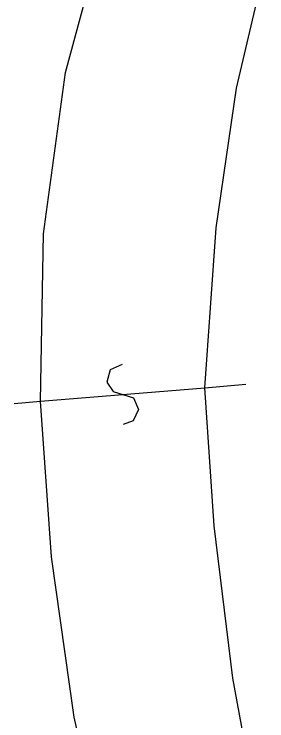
# Model space of a CAD drawing. Extents: x -266179 to -264727, y -1243225 to -1241702.
# Drawn here: x -265605.37 to -265599.01, y -1243189.54 to -1243171.75 of the extents above; entities that cross this region are included whole.
import ezdxf

# ---------------------------------------------------------------- set-up
doc = ezdxf.new("R2010")
doc.units = 0
doc.layers.add('Vrstva 2', color=7, linetype='Continuous')

msp = doc.modelspace()

# ---------------------------------------------------------------- linework, layer by layer
at = {"layer": 'Vrstva 2'}
for p, q in [((-265604.08, -1243173.22), (-265602.92, -1243168.98)), ((-265599.77, -1243173.61), (-265599.01, -1243170.33)), ((-265604.63, -1243177.28), (-265604.08, -1243173.22)), ((-265600.29, -1243177.13), (-265599.77, -1243173.61)), ((-265604.71, -1243181.49), (-265604.63, -1243177.28)), ((-265600.57, -1243181.15), (-265600.29, -1243177.13)), ((-265604.71, -1243181.49), (-265600.57, -1243181.15)), ((-265600.57, -1243181.15), (-265599.54, -1243181.06)), ((-265600.34, -1243184.63), (-265600.57, -1243181.15)), ((-265605.37, -1243181.55), (-265604.71, -1243181.49)), ((-265604.43, -1243185.41), (-265604.71, -1243181.49)), ((-265599.87, -1243188.46), (-265600.34, -1243184.63)), ((-265603.86, -1243189.44), (-265604.43, -1243185.41)), ((-265599.18, -1243192.13), (-265599.87, -1243188.46)), ((-265603.03, -1243193.17), (-265603.86, -1243189.44))]:
    msp.add_line(p, q, dxfattribs=at)
msp.add_lwpolyline([(-265602.652, -1243180.568), (-265602.952, -1243180.703), (-265603.037, -1243181.011), (-265602.877, -1243181.249), (-265602.362, -1243181.408), (-265602.238, -1243181.698), (-265602.375, -1243181.981), (-265602.628, -1243182.072)], dxfattribs=at)

doc.saveas('drawing.dxf')
